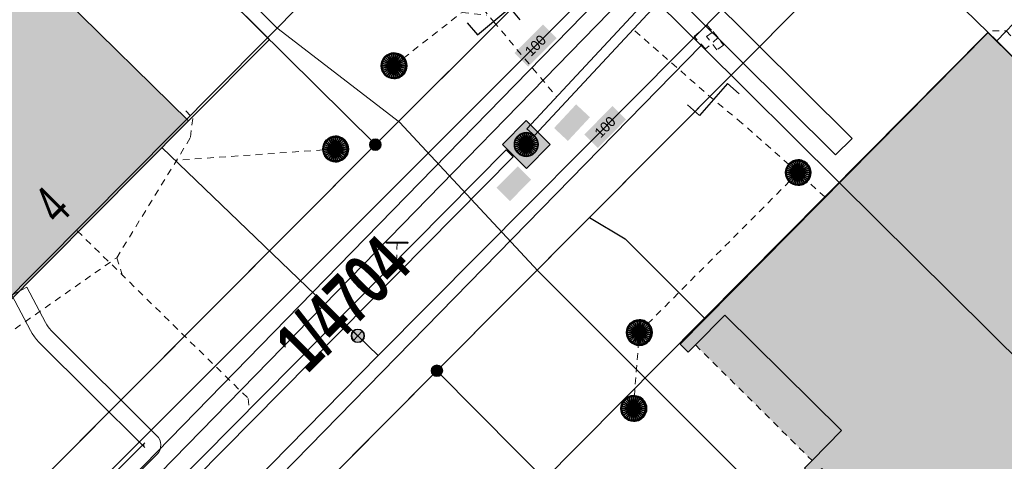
# Model space of a CAD drawing. Header units: metres. Extents: x 2695560 to 2696939, y 1260491 to 1262050.
# Tile 298 of 656: x 2695860 to 2695889, y 1260976 to 1260989. Entities that reach past the tile are written whole.
import ezdxf

# ---------------------------------------------------------------- set-up
doc = ezdxf.new("R2010")
doc.units = ezdxf.units.M
doc.linetypes.add('AUSGEZOGEN', pattern=[0])
doc.linetypes.add('VERDECKT2_S2', pattern=[0.36, 0.2, -0.16])
for name, color, linetype in [('XR$1$AV_Flächen (EO)', 7, 'AUSGEZOGEN'), ('XR$1$AV_Gebäudeflächen (BB)', 7, 'AUSGEZOGEN'), ('XR$1$AV_Gebäudeflächen (EO)', 7, 'AUSGEZOGEN'), ('XR$1$AV_Grenzpunkte', 7, 'AUSGEZOGEN'), ('XR$1$AV_Grundstück-Nr.', 7, 'AUSGEZOGEN'), ('XR$1$AV_Haus-Nr.', 7, 'AUSGEZOGEN'), ('XR$1$AV_Linien (BB)', 7, 'AUSGEZOGEN'), ('XR$1$AW_LK_Schachtdeckel', 24, 'AUSGEZOGEN'), ('XR$1$AW_LK_Zwischenpunkt', 24, 'AUSGEZOGEN'), ('XR$1$Liegenschaftsgrenzen', 7, 'AUSGEZOGEN'), ('XR$1$PFAV', 255, 'AUSGEZOGEN'), ('XR$1$PFAW', 255, 'AUSGEZOGEN'), ('XR$1$PFWA', 255, 'AUSGEZOGEN'), ('XR$1$RP_Abstandslinie', 7, 'AUSGEZOGEN'), ('XR$1$WA_LK_Absperrarmatur', 171, 'AUSGEZOGEN')]:
    doc.layers.add(name, color=color, linetype=linetype)
for name, color, linetype, lineweight in [('XR$2$ABW-Linie-R-ungenau', 4, 'VERDECKT2_S2', 18), ('XR$2$ABW-LinieFlaeche-R-genau', 4, 'AUSGEZOGEN', 18), ('XR$2$ABW-Punkt', 6, 'AUSGEZOGEN', 18), ('XR$2$ELE-Flaeche-oberirdisch', 1, 'AUSGEZOGEN', 18), ('XR$2$ELE-LinieFlaeche-genau', 1, 'AUSGEZOGEN', 18), ('XR$2$ELE-LinieFlaeche-ungenau', 1, 'VERDECKT2_S2', 18), ('XR$2$GAS-Linie-genau', 12, 'AUSGEZOGEN', 18), ('XR$2$KOM-Linie-U-genau', 91, 'AUSGEZOGEN', 18), ('XR$2$WAS-Linie-genau', 5, 'AUSGEZOGEN', 18), ('XR$2$WAS-Punkt', 5, 'AUSGEZOGEN', 18), ('XR$2$WEI-Text', 59, 'AUSGEZOGEN', 18)]:
    doc.layers.add(name, color=color, linetype=linetype, lineweight=lineweight)
doc.styles.add('ARIAL', font='arial.ttf')
doc.styles.add('TXT', font='txt')

# ---------------------------------------------------------------- blocks, each defined once
blk = doc.blocks.new('COMPLEXOBJECT_1259')
at = {"layer": 'XR$1$Liegenschaftsgrenzen', "color": 7, "linetype": 'AUSGEZOGEN', "transparency": 33554687}
blk.add_line((5884.83, 10991.93), (5871.75, 10978.8), dxfattribs=at)
blk.add_arc((5888.045, 10988.709), 4.551, 45.5894, 134.9477, dxfattribs=at)
blk = doc.blocks.new('COMPLEXOBJECT_1340')
at = {"layer": 'XR$1$Liegenschaftsgrenzen', "color": 7, "linetype": 'AUSGEZOGEN', "transparency": 33554687}
blk.add_line((5869.93, 10985.48), (5880.56, 10996.08), dxfattribs=at)
blk.add_arc((5877.304, 10999.26), 4.551, 315.6789, 45.0372, dxfattribs=at)
blk = doc.blocks.new('BAV15')
at = {"layer": 'XR$1$PFAV', "transparency": 33554687}
blk.add_hatch(color=7, dxfattribs=at).paths.add_polyline_path([(0.5, 0), (0.49, 0.101), (0.459, 0.197), (0.41, 0.286), (0.344, 0.362), (0.264, 0.424), (0.174, 0.469), (0.076, 0.494), (-0.025, 0.499), (-0.125, 0.484), (-0.22, 0.449), (-0.306, 0.395), (-0.379, 0.326), (-0.437, 0.243), (-0.477, 0.15), (-0.497, 0.051), (-0.497, -0.051), (-0.477, -0.15), (-0.437, -0.243), (-0.379, -0.326), (-0.306, -0.395), (-0.22, -0.449), (-0.125, -0.484), (-0.025, -0.499), (0.076, -0.494), (0.174, -0.469), (0.264, -0.424), (0.344, -0.362), (0.41, -0.286), (0.459, -0.197), (0.49, -0.101)])
at = {"color": 7, "transparency": 33554687}
for start, end in [(90, 270), (270, 90)]:
    blk.add_arc((0, 0), 0.5, start, end, dxfattribs=at)
at = {"layer": 'XR$1$PFAV', "transparency": 33554687}
blk.add_circle((0, 0), 0.5, dxfattribs=at)
blk = doc.blocks.new('BAW2093')
at = {"transparency": 33554687}
blk.add_lwpolyline([(-0.375, -0.5), (0, -0.5), (0, 0.5), (0.375, 0.5)], dxfattribs=at)
blk = doc.blocks.new('BAW2092')
at = {"true_color": 0x000000, "transparency": 33554687}
blk.add_hatch(color=18, dxfattribs=at).paths.add_polyline_path([(-0.03, 0.5), (-0.03, -0.5), (0.03, -0.5), (0.03, 0.5)])
at = {"transparency": 33554687}
blk.add_lwpolyline([(-0.03, 0.5), (0.03, 0.5), (0.03, -0.5), (-0.03, -0.5), (-0.03, 0.5)], close=True, dxfattribs=at)
blk = doc.blocks.new('BAW2088')
at = {"layer": 'XR$1$PFAW', "transparency": 33554687}
blk.add_hatch(color=253, dxfattribs=at).paths.add_polyline_path([(0.51, 0), (0.5, 0.101), (0.47, 0.197), (0.421, 0.286), (0.355, 0.362), (0.275, 0.424), (0.184, 0.469), (0.086, 0.494), (-0.015, 0.499), (-0.115, 0.484), (-0.21, 0.449), (-0.296, 0.395), (-0.369, 0.326), (-0.427, 0.243), (-0.467, 0.15), (-0.487, 0.051), (-0.487, -0.051), (-0.467, -0.15), (-0.427, -0.243), (-0.369, -0.326), (-0.296, -0.395), (-0.21, -0.449), (-0.115, -0.484), (-0.015, -0.499), (0.086, -0.494), (0.184, -0.469), (0.275, -0.424), (0.355, -0.362), (0.421, -0.286), (0.47, -0.197), (0.5, -0.101)])
at = {"transparency": 33554687}
for start, end in [(91.1948, 268.8052), (268.8052, 91.1948)]:
    blk.add_arc((0.01, 0), 0.5, start, end, dxfattribs=at)
at = {"layer": 'XR$1$PFAW', "transparency": 33554687}
blk.add_circle((0.01, 0), 0.5, dxfattribs=at)
blk = doc.blocks.new('BAW2082')
at = {"layer": 'XR$1$PFAW', "transparency": 33554687}
blk.add_hatch(color=7, dxfattribs=at).paths.add_polyline_path([(0.509, -0.003), (0.499, 0.098), (0.469, 0.194), (0.42, 0.283), (0.354, 0.359), (0.274, 0.421), (0.183, 0.466), (0.085, 0.491), (-0.016, 0.496), (-0.116, 0.481), (-0.211, 0.446), (-0.297, 0.392), (-0.37, 0.323), (-0.428, 0.24), (-0.468, 0.147), (-0.488, 0.047), (-0.488, -0.054), (-0.468, -0.153), (-0.428, -0.246), (-0.37, -0.329), (-0.297, -0.398), (-0.211, -0.452), (-0.116, -0.487), (-0.016, -0.502), (0.085, -0.497), (0.183, -0.472), (0.274, -0.427), (0.354, -0.366), (0.42, -0.289), (0.469, -0.2), (0.499, -0.104)])
at = {"transparency": 33554687}
for start, end in [(91.1948, 268.8052), (268.8052, 91.1948)]:
    blk.add_arc((0.01, 0), 0.5, start, end, dxfattribs=at)
at = {"layer": 'XR$1$PFAW', "transparency": 33554687}
blk.add_circle((0.009, -0.003), 0.5, dxfattribs=at)
blk = doc.blocks.new('BAW2087')
at = {"lineweight": 25, "true_color": 0x000000, "transparency": 33554687}
h = blk.add_hatch(color=18, dxfattribs=at)
h.paths.add_polyline_path([(-0.5, 0.5), (-0.5, -0.5), (0.5, -0.5), (0.5, 0.5)])
h.paths.add_polyline_path([(0.337, -0.069), (0.316, -0.136), (0.282, -0.196), (0.237, -0.249), (0.182, -0.292), (0.119, -0.322), (0.052, -0.34), (-0.017, -0.343), (-0.086, -0.333), (-0.151, -0.309), (-0.21, -0.272), (-0.261, -0.224), (-0.301, -0.167), (-0.328, -0.103), (-0.342, -0.035), (-0.342, 0.035), (-0.328, 0.103), (-0.301, 0.167), (-0.261, 0.224), (-0.21, 0.272), (-0.151, 0.309), (-0.086, 0.333), (-0.017, 0.343), (0.052, 0.34), (0.119, 0.322), (0.182, 0.292), (0.237, 0.249), (0.282, 0.196), (0.316, 0.136), (0.337, 0.069), (0.344, 0)], flags=16)
at = {"layer": 'XR$1$PFAW', "lineweight": 25, "transparency": 33554687}
blk.add_hatch(color=7, dxfattribs=at).paths.add_polyline_path([(0.344, 0), (0.337, 0.069), (0.316, 0.136), (0.282, 0.196), (0.237, 0.249), (0.182, 0.292), (0.119, 0.322), (0.052, 0.34), (-0.017, 0.343), (-0.086, 0.333), (-0.151, 0.309), (-0.21, 0.272), (-0.261, 0.224), (-0.301, 0.167), (-0.328, 0.103), (-0.342, 0.035), (-0.342, -0.035), (-0.328, -0.103), (-0.301, -0.167), (-0.261, -0.224), (-0.21, -0.272), (-0.151, -0.309), (-0.086, -0.333), (-0.017, -0.343), (0.052, -0.34), (0.119, -0.322), (0.182, -0.292), (0.237, -0.249), (0.282, -0.196), (0.316, -0.136), (0.337, -0.069)])
at = {"lineweight": 25, "transparency": 33554687}
for p, q in [((-0.5, 0.5, 0.993), (0.5, 0.5, 0.993)), ((-0.5, -0.5, 0.993), (-0.5, 0.5, 0.993)), ((0.5, 0.5, 0.993), (0.5, -0.5, 0.993)), ((0.5, -0.5, 0.993), (-0.5, -0.5, 0.993))]:
    blk.add_line(p, q, dxfattribs=at)
blk.add_circle((0, 0), 0.344, dxfattribs=at)
at = {"layer": 'XR$1$PFAW', "lineweight": 25, "transparency": 33554687}
blk.add_line((-0.5, 0.5), (0.5, 0.5), dxfattribs=at)
at = {"layer": 'XR$1$PFAW', "color": 31, "lineweight": 25, "transparency": 33554687}
for p, q in [((-0.5, -0.5), (-0.5, 0.5)), ((0.5, 0.5), (0.5, -0.5)), ((0.5, -0.5), (-0.5, -0.5))]:
    blk.add_line(p, q, dxfattribs=at)
at = {"layer": 'XR$1$PFAW', "lineweight": 25, "transparency": 33554687}
blk.add_circle((0, 0), 0.344, dxfattribs=at)
blk = doc.blocks.new('BWA965')
at = {"layer": 'XR$1$PFWA', "transparency": 33554687}
blk.add_hatch(color=7, dxfattribs=at).paths.add_polyline_path([(0, 0.5), (-0.051, 0.497), (-0.101, 0.49), (-0.15, 0.477), (-0.197, 0.459), (-0.243, 0.437), (-0.286, 0.41), (-0.326, 0.379), (-0.362, 0.344), (-0.395, 0.306), (-0.424, 0.264), (-0.449, 0.22), (-0.469, 0.174), (-0.484, 0.125), (-0.494, 0.076), (-0.499, 0.025), (-0.499, -0.025), (-0.494, -0.076), (-0.484, -0.125), (-0.469, -0.174), (-0.449, -0.22), (-0.424, -0.264), (-0.395, -0.306), (-0.362, -0.344), (-0.326, -0.379), (-0.286, -0.41), (-0.243, -0.437), (-0.197, -0.459), (-0.15, -0.477), (-0.101, -0.49), (-0.051, -0.497), (0, -0.5), (0.051, -0.497), (0.101, -0.49), (0.15, -0.477), (0.197, -0.459), (0.243, -0.437), (0.286, -0.41), (0.326, -0.379), (0.362, -0.344), (0.395, -0.306), (0.424, -0.264), (0.449, -0.22), (0.469, -0.174), (0.484, -0.125), (0.494, -0.076), (0.499, -0.025), (0.499, 0.025), (0.494, 0.076), (0.484, 0.125), (0.469, 0.174), (0.449, 0.22), (0.424, 0.264), (0.395, 0.306), (0.362, 0.344), (0.326, 0.379), (0.286, 0.41), (0.243, 0.437), (0.197, 0.459), (0.15, 0.477), (0.101, 0.49), (0.051, 0.497)])
at = {"transparency": 33554687}
blk.add_line((0, 0.5), (0, -0.5), dxfattribs=at)
for start, end in [(90, 270), (270, 90)]:
    blk.add_arc((0, 0), 0.5, start, end, dxfattribs=at)
blk = doc.blocks.new('WAS-ABSPERRORGAN')
at = {"layer": 'XR$2$WAS-Punkt', "linetype": 'AUSGEZOGEN', "transparency": 33554687}
for p, q in [((0, 200, 2500), (0, -200, 2500)), ((0, 0), (0, 0))]:
    blk.add_line(p, q, dxfattribs=at)
blk.add_circle((0, 0, 502500), 200, dxfattribs=at)
blk = doc.blocks.new('ABW-NORMSCHACHT_WEITERE')
at = {"layer": 'XR$2$ABW-Punkt', "linetype": 'AUSGEZOGEN', "lineweight": 25, "transparency": 33554687}
for points in [[(-196, 39, 2500), (0, 0, 2500), (-200, 0, 2500)], [(-196, 39), (0, 0), (-200, 0)], [(-196, 39, 2500), (-196, 39), (-200, 0), (-200, 0, 2500)], [(-200, 0, 2500), (0, 0, 2500), (-196, -39, 2500)], [(-200, 0), (0, 0), (-196, -39)], [(-185, 77, 2500), (0, 0, 2500), (-196, 39, 2500)], [(-185, 77), (0, 0), (-196, 39)], [(-185, 77, 2500), (-185, 77), (-196, 39), (-196, 39, 2500)], [(-196, -39, 2500), (0, 0, 2500), (-185, -77, 2500)], [(-196, -39), (0, 0), (-185, -77)], [(-166, 111, 2500), (0, 0, 2500), (-185, 77, 2500)], [(-166, 111), (0, 0), (-185, 77)], [(-166, 111, 2500), (-166, 111), (-185, 77), (-185, 77, 2500)], [(-185, -77, 2500), (0, 0, 2500), (-166, -111, 2500)], [(-185, -77), (0, 0), (-166, -111)], [(-141, 141, 2500), (0, 0, 2500), (-166, 111, 2500)], [(-141, 141), (0, 0), (-166, 111)], [(-141, 141, 2500), (-141, 141), (-166, 111), (-166, 111, 2500)], [(-166, -111, 2500), (0, 0, 2500), (-141, -141, 2500)], [(-166, -111), (0, 0), (-141, -141)], [(-111, 166, 2500), (0, 0, 2500), (-141, 141, 2500)], [(-111, 166), (0, 0), (-141, 141)], [(-111, 166, 2500), (-111, 166), (-141, 141), (-141, 141, 2500)], [(-141, -141, 2500), (0, 0, 2500), (-111, -166, 2500)], [(-141, -141), (0, 0), (-111, -166)], [(-77, 185, 2500), (0, 0, 2500), (-111, 166, 2500)], [(-77, 185), (0, 0), (-111, 166)], [(-77, 185, 2500), (-77, 185), (-111, 166), (-111, 166, 2500)], [(-111, -166, 2500), (0, 0, 2500), (-77, -185, 2500)], [(-111, -166), (0, 0), (-77, -185)], [(-39, 196, 2500), (0, 0, 2500), (-77, 185, 2500)], [(-39, 196), (0, 0), (-77, 185)], [(-39, 196, 2500), (-39, 196), (-77, 185), (-77, 185, 2500)], [(-77, -185, 2500), (0, 0, 2500), (-39, -196, 2500)], [(-77, -185), (0, 0), (-39, -196)], [(0, 200, 2500), (0, 0, 2500), (-39, 196, 2500)], [(0, 200), (0, 0), (-39, 196)], [(0, 200, 2500), (0, 200), (-39, 196), (-39, 196, 2500)], [(-39, -196, 2500), (0, 0, 2500), (0, -200, 2500)], [(-39, -196), (0, 0), (0, -200)], [(39, 196, 2500), (0, 0, 2500), (0, 200, 2500)], [(39, 196), (0, 0), (0, 200)], [(39, 196, 2500), (39, 196), (0, 200), (0, 200, 2500)], [(77, 185, 2500), (0, 0, 2500), (39, 196, 2500)], [(77, 185), (0, 0), (39, 196)], [(111, 166, 2500), (0, 0, 2500), (77, 185, 2500)], [(111, 166), (0, 0), (77, 185)], [(141, 141, 2500), (0, 0, 2500), (111, 166, 2500)], [(141, 141), (0, 0), (111, 166)], [(166, 111, 2500), (0, 0, 2500), (141, 141, 2500)], [(166, 111), (0, 0), (141, 141)], [(185, 77, 2500), (0, 0, 2500), (166, 111, 2500)], [(185, 77), (0, 0), (166, 111)], [(196, 39, 2500), (0, 0, 2500), (185, 77, 2500)], [(196, 39), (0, 0), (185, 77)], [(200, 0, 2500), (0, 0, 2500), (196, 39, 2500)], [(200, 0), (0, 0), (196, 39)], [(0, -200, 2500), (0, 0, 2500), (39, -196, 2500)], [(39, -196, 2500), (0, 0, 2500), (77, -185, 2500)], [(77, -185, 2500), (0, 0, 2500), (111, -166, 2500)], [(111, -166, 2500), (0, 0, 2500), (141, -141, 2500)], [(141, -141, 2500), (0, 0, 2500), (166, -111, 2500)], [(166, -111, 2500), (0, 0, 2500), (185, -77, 2500)], [(185, -77, 2500), (0, 0, 2500), (196, -39, 2500)], [(196, -39, 2500), (0, 0, 2500), (200, 0, 2500)], [(0, -200), (0, 0), (39, -196)], [(39, -196), (0, 0), (77, -185)], [(77, -185), (0, 0), (111, -166)], [(111, -166), (0, 0), (141, -141)], [(141, -141), (0, 0), (166, -111)], [(166, -111), (0, 0), (185, -77)], [(185, -77), (0, 0), (196, -39)], [(196, -39), (0, 0), (200, 0)], [(77, 185, 2500), (77, 185), (39, 196), (39, 196, 2500)], [(111, 166, 2500), (111, 166), (77, 185), (77, 185, 2500)], [(141, 141, 2500), (141, 141), (111, 166), (111, 166, 2500)], [(166, 111, 2500), (166, 111), (141, 141), (141, 141, 2500)], [(185, 77, 2500), (185, 77), (166, 111), (166, 111, 2500)], [(196, 39, 2500), (196, 39), (185, 77), (185, 77, 2500)], [(200, 0, 2500), (200, 0), (196, 39), (196, 39, 2500)], [(-200, 0, 2500), (-200, 0), (-196, -39), (-196, -39, 2500)], [(-196, -39, 2500), (-196, -39), (-185, -77), (-185, -77, 2500)], [(-185, -77, 2500), (-185, -77), (-166, -111), (-166, -111, 2500)], [(-166, -111, 2500), (-166, -111), (-141, -141), (-141, -141, 2500)], [(-141, -141, 2500), (-141, -141), (-111, -166), (-111, -166, 2500)], [(-111, -166, 2500), (-111, -166), (-77, -185), (-77, -185, 2500)], [(-77, -185, 2500), (-77, -185), (-39, -196), (-39, -196, 2500)], [(-39, -196, 2500), (-39, -196), (0, -200), (0, -200, 2500)], [(0, -200, 2500), (0, -200), (39, -196), (39, -196, 2500)], [(39, -196, 2500), (39, -196), (77, -185), (77, -185, 2500)], [(77, -185, 2500), (77, -185), (111, -166), (111, -166, 2500)], [(111, -166, 2500), (111, -166), (141, -141), (141, -141, 2500)], [(141, -141, 2500), (141, -141), (166, -111), (166, -111, 2500)], [(166, -111, 2500), (166, -111), (185, -77), (185, -77, 2500)], [(185, -77, 2500), (185, -77), (196, -39), (196, -39, 2500)], [(196, -39, 2500), (196, -39), (200, 0), (200, 0, 2500)]]:
    blk.add_3dface(points, dxfattribs=at)
blk = doc.blocks.new('ABW-SCHLAMMSAMMLER_RUND')
at = {"layer": 'XR$2$ABW-Punkt', "linetype": 'AUSGEZOGEN', "lineweight": 13, "transparency": 33554687}
for p, q in [((-70, 75, 2500), (70, 75, 2500)), ((-70, -75, 2500), (70, -75, 2500))]:
    blk.add_line(p, q, dxfattribs=at)
blk.add_polyline3d([(90, 0, 2500), (0, 0, 2500), (-90, 0, 2500)], dxfattribs=at)
at = {"layer": 'XR$2$ABW-Punkt', "linetype": 'AUSGEZOGEN', "lineweight": 25, "transparency": 33554687}
for points in [[(-147, 29, 2500), (0, 0, 2500), (-150, 0, 2500)], [(-147, 29), (0, 0), (-150, 0)], [(-147, 29, 2500), (-147, 29), (-150, 0), (-150, 0, 2500)], [(-150, 0, 2500), (0, 0, 2500), (-147, -29, 2500)], [(-150, 0), (0, 0), (-147, -29)], [(-139, 57, 2500), (0, 0, 2500), (-147, 29, 2500)], [(-139, 57), (0, 0), (-147, 29)], [(-139, 57, 2500), (-139, 57), (-147, 29), (-147, 29, 2500)], [(-147, -29, 2500), (0, 0, 2500), (-139, -57, 2500)], [(-147, -29), (0, 0), (-139, -57)], [(-125, 83, 2500), (0, 0, 2500), (-139, 57, 2500)], [(-125, 83), (0, 0), (-139, 57)], [(-125, 83, 2500), (-125, 83), (-139, 57), (-139, 57, 2500)], [(-139, -57, 2500), (0, 0, 2500), (-125, -83, 2500)], [(-139, -57), (0, 0), (-125, -83)], [(-106, 106, 2500), (0, 0, 2500), (-125, 83, 2500)], [(-106, 106), (0, 0), (-125, 83)], [(-106, 106, 2500), (-106, 106), (-125, 83), (-125, 83, 2500)], [(-125, -83, 2500), (0, 0, 2500), (-106, -106, 2500)], [(-125, -83), (0, 0), (-106, -106)], [(-83, 125, 2500), (0, 0, 2500), (-106, 106, 2500)], [(-83, 125), (0, 0), (-106, 106)], [(-83, 125, 2500), (-83, 125), (-106, 106), (-106, 106, 2500)], [(-106, -106, 2500), (0, 0, 2500), (-83, -125, 2500)], [(-106, -106), (0, 0), (-83, -125)], [(-57, 139, 2500), (0, 0, 2500), (-83, 125, 2500)], [(-57, 139), (0, 0), (-83, 125)], [(-57, 139, 2500), (-57, 139), (-83, 125), (-83, 125, 2500)], [(-83, -125, 2500), (0, 0, 2500), (-57, -139, 2500)], [(-83, -125), (0, 0), (-57, -139)], [(-29, 147, 2500), (0, 0, 2500), (-57, 139, 2500)], [(-29, 147), (0, 0), (-57, 139)], [(-29, 147, 2500), (-29, 147), (-57, 139), (-57, 139, 2500)], [(-57, -139, 2500), (0, 0, 2500), (-29, -147, 2500)], [(-57, -139), (0, 0), (-29, -147)], [(0, 150, 2500), (0, 0, 2500), (-29, 147, 2500)], [(0, 150), (0, 0), (-29, 147)], [(0, 150, 2500), (0, 150), (-29, 147), (-29, 147, 2500)], [(-29, -147, 2500), (0, 0, 2500), (0, -150, 2500)], [(-29, -147), (0, 0), (0, -150)], [(29, 147, 2500), (0, 0, 2500), (0, 150, 2500)], [(29, 147), (0, 0), (0, 150)], [(29, 147, 2500), (29, 147), (0, 150), (0, 150, 2500)], [(57, 139, 2500), (0, 0, 2500), (29, 147, 2500)], [(57, 139), (0, 0), (29, 147)], [(83, 125, 2500), (0, 0, 2500), (57, 139, 2500)], [(83, 125), (0, 0), (57, 139)], [(106, 106, 2500), (0, 0, 2500), (83, 125, 2500)], [(106, 106), (0, 0), (83, 125)], [(125, 83, 2500), (0, 0, 2500), (106, 106, 2500)], [(125, 83), (0, 0), (106, 106)], [(139, 57, 2500), (0, 0, 2500), (125, 83, 2500)], [(139, 57), (0, 0), (125, 83)], [(147, 29, 2500), (0, 0, 2500), (139, 57, 2500)], [(147, 29), (0, 0), (139, 57)], [(150, 0, 2500), (0, 0, 2500), (147, 29, 2500)], [(150, 0), (0, 0), (147, 29)], [(0, -150, 2500), (0, 0, 2500), (29, -147, 2500)], [(29, -147, 2500), (0, 0, 2500), (57, -139, 2500)], [(57, -139, 2500), (0, 0, 2500), (83, -125, 2500)], [(83, -125, 2500), (0, 0, 2500), (106, -106, 2500)], [(106, -106, 2500), (0, 0, 2500), (125, -83, 2500)], [(125, -83, 2500), (0, 0, 2500), (139, -57, 2500)], [(139, -57, 2500), (0, 0, 2500), (147, -29, 2500)], [(147, -29, 2500), (0, 0, 2500), (150, 0, 2500)], [(0, -150), (0, 0), (29, -147)], [(29, -147), (0, 0), (57, -139)], [(57, -139), (0, 0), (83, -125)], [(83, -125), (0, 0), (106, -106)], [(106, -106), (0, 0), (125, -83)], [(125, -83), (0, 0), (139, -57)], [(139, -57), (0, 0), (147, -29)], [(147, -29), (0, 0), (150, 0)], [(57, 139, 2500), (57, 139), (29, 147), (29, 147, 2500)], [(83, 125, 2500), (83, 125), (57, 139), (57, 139, 2500)], [(106, 106, 2500), (106, 106), (83, 125), (83, 125, 2500)], [(125, 83, 2500), (125, 83), (106, 106), (106, 106, 2500)], [(139, 57, 2500), (139, 57), (125, 83), (125, 83, 2500)], [(147, 29, 2500), (147, 29), (139, 57), (139, 57, 2500)], [(150, 0, 2500), (150, 0), (147, 29), (147, 29, 2500)], [(-150, 0, 2500), (-150, 0), (-147, -29), (-147, -29, 2500)], [(-147, -29, 2500), (-147, -29), (-139, -57), (-139, -57, 2500)], [(-139, -57, 2500), (-139, -57), (-125, -83), (-125, -83, 2500)], [(-125, -83, 2500), (-125, -83), (-106, -106), (-106, -106, 2500)], [(-106, -106, 2500), (-106, -106), (-83, -125), (-83, -125, 2500)], [(-83, -125, 2500), (-83, -125), (-57, -139), (-57, -139, 2500)], [(-57, -139, 2500), (-57, -139), (-29, -147), (-29, -147, 2500)], [(-29, -147, 2500), (-29, -147), (0, -150), (0, -150, 2500)], [(0, -150, 2500), (0, -150), (29, -147), (29, -147, 2500)], [(29, -147, 2500), (29, -147), (57, -139), (57, -139, 2500)], [(57, -139, 2500), (57, -139), (83, -125), (83, -125, 2500)], [(83, -125, 2500), (83, -125), (106, -106), (106, -106, 2500)], [(106, -106, 2500), (106, -106), (125, -83), (125, -83, 2500)], [(125, -83, 2500), (125, -83), (139, -57), (139, -57, 2500)], [(139, -57, 2500), (139, -57), (147, -29), (147, -29, 2500)], [(147, -29, 2500), (147, -29), (150, 0), (150, 0, 2500)]]:
    blk.add_3dface(points, dxfattribs=at)
blk = doc.blocks.new('ABW-KONTROLLSCHACHT')
at = {"layer": 'XR$2$ABW-Punkt', "linetype": 'AUSGEZOGEN', "lineweight": 25, "transparency": 33554687}
for points in [[(-134, 323, 2500), (0, 0, 2500), (-194, 291, 2500)], [(-134, 323), (0, 0), (-194, 291)], [(-134, 323, 2500), (-134, 323), (-194, 291), (-194, 291, 2500)], [(-68, 343, 2500), (0, 0, 2500), (-134, 323, 2500)], [(-68, 343), (0, 0), (-134, 323)], [(-68, 343, 2500), (-68, 343), (-134, 323), (-134, 323, 2500)], [(0, 350, 2500), (0, 0, 2500), (-68, 343, 2500)], [(0, 350), (0, 0), (-68, 343)], [(0, 350, 2500), (0, 350), (-68, 343), (-68, 343, 2500)], [(68, 343, 2500), (0, 0, 2500), (0, 350, 2500)], [(68, 343), (0, 0), (0, 350)], [(68, 343, 2500), (68, 343), (0, 350), (0, 350, 2500)], [(134, 323, 2500), (0, 0, 2500), (68, 343, 2500)], [(134, 323), (0, 0), (68, 343)], [(194, 291, 2500), (0, 0, 2500), (134, 323, 2500)], [(194, 291), (0, 0), (134, 323)], [(134, 323, 2500), (134, 323), (68, 343), (68, 343, 2500)], [(194, 291, 2500), (194, 291), (134, 323), (134, 323, 2500)], [(-343, 68, 2500), (0, 0, 2500), (-350, 0, 2500)], [(-343, 68), (0, 0), (-350, 0)], [(-343, 68, 2500), (-343, 68), (-350, 0), (-350, 0, 2500)], [(-350, 0, 2500), (0, 0, 2500), (-343, -68, 2500)], [(-350, 0), (0, 0), (-343, -68)], [(-323, 134, 2500), (0, 0, 2500), (-343, 68, 2500)], [(-323, 134), (0, 0), (-343, 68)], [(-323, 134, 2500), (-323, 134), (-343, 68), (-343, 68, 2500)], [(-343, -68, 2500), (0, 0, 2500), (-323, -134, 2500)], [(-343, -68), (0, 0), (-323, -134)], [(-291, 194, 2500), (0, 0, 2500), (-323, 134, 2500)], [(-291, 194), (0, 0), (-323, 134)], [(-291, 194, 2500), (-291, 194), (-323, 134), (-323, 134, 2500)], [(-323, -134, 2500), (0, 0, 2500), (-291, -194, 2500)], [(-323, -134), (0, 0), (-291, -194)], [(-247, 247, 2500), (0, 0, 2500), (-291, 194, 2500)], [(-247, 247), (0, 0), (-291, 194)], [(-247, 247, 2500), (-247, 247), (-291, 194), (-291, 194, 2500)], [(-291, -194, 2500), (0, 0, 2500), (-247, -247, 2500)], [(-291, -194), (0, 0), (-247, -247)], [(-194, 291, 2500), (0, 0, 2500), (-247, 247, 2500)], [(-194, 291), (0, 0), (-247, 247)], [(-194, 291, 2500), (-194, 291), (-247, 247), (-247, 247, 2500)], [(-247, -247, 2500), (0, 0, 2500), (-194, -291, 2500)], [(-247, -247), (0, 0), (-194, -291)], [(-194, -291, 2500), (0, 0, 2500), (-134, -323, 2500)], [(-194, -291), (0, 0), (-134, -323)], [(-134, -323, 2500), (0, 0, 2500), (-68, -343, 2500)], [(-134, -323), (0, 0), (-68, -343)], [(-68, -343, 2500), (0, 0, 2500), (0, -350, 2500)], [(-68, -343), (0, 0), (0, -350)], [(247, 247, 2500), (0, 0, 2500), (194, 291, 2500)], [(247, 247), (0, 0), (194, 291)], [(291, 194, 2500), (0, 0, 2500), (247, 247, 2500)], [(291, 194), (0, 0), (247, 247)], [(323, 134, 2500), (0, 0, 2500), (291, 194, 2500)], [(323, 134), (0, 0), (291, 194)], [(343, 68, 2500), (0, 0, 2500), (323, 134, 2500)], [(343, 68), (0, 0), (323, 134)], [(350, 0, 2500), (0, 0, 2500), (343, 68, 2500)], [(350, 0), (0, 0), (343, 68)], [(0, -350, 2500), (0, 0, 2500), (68, -343, 2500)], [(68, -343, 2500), (0, 0, 2500), (134, -323, 2500)], [(134, -323, 2500), (0, 0, 2500), (194, -291, 2500)], [(194, -291, 2500), (0, 0, 2500), (247, -247, 2500)], [(247, -247, 2500), (0, 0, 2500), (291, -194, 2500)], [(291, -194, 2500), (0, 0, 2500), (323, -134, 2500)], [(323, -134, 2500), (0, 0, 2500), (343, -68, 2500)], [(343, -68, 2500), (0, 0, 2500), (350, 0, 2500)], [(0, -350), (0, 0), (68, -343)], [(68, -343), (0, 0), (134, -323)], [(134, -323), (0, 0), (194, -291)], [(194, -291), (0, 0), (247, -247)], [(247, -247), (0, 0), (291, -194)], [(291, -194), (0, 0), (323, -134)], [(323, -134), (0, 0), (343, -68)], [(343, -68), (0, 0), (350, 0)], [(247, 247, 2500), (247, 247), (194, 291), (194, 291, 2500)], [(291, 194, 2500), (291, 194), (247, 247), (247, 247, 2500)], [(323, 134, 2500), (323, 134), (291, 194), (291, 194, 2500)], [(343, 68, 2500), (343, 68), (323, 134), (323, 134, 2500)], [(350, 0, 2500), (350, 0), (343, 68), (343, 68, 2500)], [(-350, 0, 2500), (-350, 0), (-343, -68), (-343, -68, 2500)], [(-343, -68, 2500), (-343, -68), (-323, -134), (-323, -134, 2500)], [(-323, -134, 2500), (-323, -134), (-291, -194), (-291, -194, 2500)], [(-291, -194, 2500), (-291, -194), (-247, -247), (-247, -247, 2500)], [(-247, -247, 2500), (-247, -247), (-194, -291), (-194, -291, 2500)], [(-194, -291, 2500), (-194, -291), (-134, -323), (-134, -323, 2500)], [(134, -323, 2500), (134, -323), (194, -291), (194, -291, 2500)], [(194, -291, 2500), (194, -291), (247, -247), (247, -247, 2500)], [(247, -247, 2500), (247, -247), (291, -194), (291, -194, 2500)], [(291, -194, 2500), (291, -194), (323, -134), (323, -134, 2500)], [(323, -134, 2500), (323, -134), (343, -68), (343, -68, 2500)], [(343, -68, 2500), (343, -68), (350, 0), (350, 0, 2500)], [(-134, -323, 2500), (-134, -323), (-68, -343), (-68, -343, 2500)], [(-68, -343, 2500), (-68, -343), (0, -350), (0, -350, 2500)], [(0, -350, 2500), (0, -350), (68, -343), (68, -343, 2500)], [(68, -343, 2500), (68, -343), (134, -323), (134, -323, 2500)]]:
    blk.add_3dface(points, dxfattribs=at)
blk = doc.blocks.new('ABW-DECKEL')
at = {"layer": 'XR$2$ABW-Punkt', "linetype": 'AUSGEZOGEN', "lineweight": 25, "transparency": 33554687}
for points in [[(-134, 323, 2500), (0, 0, 2500), (-194, 291, 2500)], [(-134, 323), (0, 0), (-194, 291)], [(-134, 323, 2500), (-134, 323), (-194, 291), (-194, 291, 2500)], [(-68, 343, 2500), (0, 0, 2500), (-134, 323, 2500)], [(-68, 343), (0, 0), (-134, 323)], [(-68, 343, 2500), (-68, 343), (-134, 323), (-134, 323, 2500)], [(0, 350, 2500), (0, 0, 2500), (-68, 343, 2500)], [(0, 350), (0, 0), (-68, 343)], [(0, 350, 2500), (0, 350), (-68, 343), (-68, 343, 2500)], [(68, 343, 2500), (0, 0, 2500), (0, 350, 2500)], [(68, 343), (0, 0), (0, 350)], [(68, 343, 2500), (68, 343), (0, 350), (0, 350, 2500)], [(134, 323, 2500), (0, 0, 2500), (68, 343, 2500)], [(134, 323), (0, 0), (68, 343)], [(194, 291, 2500), (0, 0, 2500), (134, 323, 2500)], [(194, 291), (0, 0), (134, 323)], [(134, 323, 2500), (134, 323), (68, 343), (68, 343, 2500)], [(194, 291, 2500), (194, 291), (134, 323), (134, 323, 2500)], [(-343, 68, 2500), (0, 0, 2500), (-350, 0, 2500)], [(-343, 68), (0, 0), (-350, 0)], [(-343, 68, 2500), (-343, 68), (-350, 0), (-350, 0, 2500)], [(-350, 0, 2500), (0, 0, 2500), (-343, -68, 2500)], [(-350, 0), (0, 0), (-343, -68)], [(-323, 134, 2500), (0, 0, 2500), (-343, 68, 2500)], [(-323, 134), (0, 0), (-343, 68)], [(-323, 134, 2500), (-323, 134), (-343, 68), (-343, 68, 2500)], [(-343, -68, 2500), (0, 0, 2500), (-323, -134, 2500)], [(-343, -68), (0, 0), (-323, -134)], [(-291, 194, 2500), (0, 0, 2500), (-323, 134, 2500)], [(-291, 194), (0, 0), (-323, 134)], [(-291, 194, 2500), (-291, 194), (-323, 134), (-323, 134, 2500)], [(-323, -134, 2500), (0, 0, 2500), (-291, -194, 2500)], [(-323, -134), (0, 0), (-291, -194)], [(-247, 247, 2500), (0, 0, 2500), (-291, 194, 2500)], [(-247, 247), (0, 0), (-291, 194)], [(-247, 247, 2500), (-247, 247), (-291, 194), (-291, 194, 2500)], [(-291, -194, 2500), (0, 0, 2500), (-247, -247, 2500)], [(-291, -194), (0, 0), (-247, -247)], [(-194, 291, 2500), (0, 0, 2500), (-247, 247, 2500)], [(-194, 291), (0, 0), (-247, 247)], [(-194, 291, 2500), (-194, 291), (-247, 247), (-247, 247, 2500)], [(-247, -247, 2500), (0, 0, 2500), (-194, -291, 2500)], [(-247, -247), (0, 0), (-194, -291)], [(-194, -291, 2500), (0, 0, 2500), (-134, -323, 2500)], [(-194, -291), (0, 0), (-134, -323)], [(-134, -323, 2500), (0, 0, 2500), (-68, -343, 2500)], [(-134, -323), (0, 0), (-68, -343)], [(-68, -343, 2500), (0, 0, 2500), (0, -350, 2500)], [(-68, -343), (0, 0), (0, -350)], [(247, 247, 2500), (0, 0, 2500), (194, 291, 2500)], [(247, 247), (0, 0), (194, 291)], [(291, 194, 2500), (0, 0, 2500), (247, 247, 2500)], [(291, 194), (0, 0), (247, 247)], [(323, 134, 2500), (0, 0, 2500), (291, 194, 2500)], [(323, 134), (0, 0), (291, 194)], [(343, 68, 2500), (0, 0, 2500), (323, 134, 2500)], [(343, 68), (0, 0), (323, 134)], [(350, 0, 2500), (0, 0, 2500), (343, 68, 2500)], [(350, 0), (0, 0), (343, 68)], [(0, -350, 2500), (0, 0, 2500), (68, -343, 2500)], [(68, -343, 2500), (0, 0, 2500), (134, -323, 2500)], [(134, -323, 2500), (0, 0, 2500), (194, -291, 2500)], [(194, -291, 2500), (0, 0, 2500), (247, -247, 2500)], [(247, -247, 2500), (0, 0, 2500), (291, -194, 2500)], [(291, -194, 2500), (0, 0, 2500), (323, -134, 2500)], [(323, -134, 2500), (0, 0, 2500), (343, -68, 2500)], [(343, -68, 2500), (0, 0, 2500), (350, 0, 2500)], [(0, -350), (0, 0), (68, -343)], [(68, -343), (0, 0), (134, -323)], [(134, -323), (0, 0), (194, -291)], [(194, -291), (0, 0), (247, -247)], [(247, -247), (0, 0), (291, -194)], [(291, -194), (0, 0), (323, -134)], [(323, -134), (0, 0), (343, -68)], [(343, -68), (0, 0), (350, 0)], [(247, 247, 2500), (247, 247), (194, 291), (194, 291, 2500)], [(291, 194, 2500), (291, 194), (247, 247), (247, 247, 2500)], [(323, 134, 2500), (323, 134), (291, 194), (291, 194, 2500)], [(343, 68, 2500), (343, 68), (323, 134), (323, 134, 2500)], [(350, 0, 2500), (350, 0), (343, 68), (343, 68, 2500)], [(-350, 0, 2500), (-350, 0), (-343, -68), (-343, -68, 2500)], [(-343, -68, 2500), (-343, -68), (-323, -134), (-323, -134, 2500)], [(-323, -134, 2500), (-323, -134), (-291, -194), (-291, -194, 2500)], [(-291, -194, 2500), (-291, -194), (-247, -247), (-247, -247, 2500)], [(-247, -247, 2500), (-247, -247), (-194, -291), (-194, -291, 2500)], [(-194, -291, 2500), (-194, -291), (-134, -323), (-134, -323, 2500)], [(134, -323, 2500), (134, -323), (194, -291), (194, -291, 2500)], [(194, -291, 2500), (194, -291), (247, -247), (247, -247, 2500)], [(247, -247, 2500), (247, -247), (291, -194), (291, -194, 2500)], [(291, -194, 2500), (291, -194), (323, -134), (323, -134, 2500)], [(323, -134, 2500), (323, -134), (343, -68), (343, -68, 2500)], [(343, -68, 2500), (343, -68), (350, 0), (350, 0, 2500)], [(-134, -323, 2500), (-134, -323), (-68, -343), (-68, -343, 2500)], [(-68, -343, 2500), (-68, -343), (0, -350), (0, -350, 2500)], [(0, -350, 2500), (0, -350), (68, -343), (68, -343, 2500)], [(68, -343, 2500), (68, -343), (134, -323), (134, -323, 2500)]]:
    blk.add_3dface(points, dxfattribs=at)

msp = doc.modelspace()

# ---------------------------------------------------------------- hatches: boundary and pattern name
at = {"transparency": 33554687}
for points in [[(2695875.015, 1260987.998), (2695875.418, 1260987.595), (2695876.261, 1260988.438), (2695875.858, 1260988.841)], [(2695876.184, 1260985.78), (2695876.593, 1260985.399), (2695877.245, 1260986.099), (2695876.836, 1260986.48)], [(2695877.078, 1260985.591), (2695877.479, 1260985.192), (2695878.314, 1260986.033), (2695877.913, 1260986.432)], [(2695874.482, 1260984.016), (2695874.88, 1260983.622), (2695875.508, 1260984.256), (2695875.11, 1260984.65)]]:
    msp.add_hatch(color=7, dxfattribs=at).paths.add_polyline_path(points)
at = {"layer": 'XR$1$AV_Gebäudeflächen (BB)', "true_color": 0xd2d2d2, "transparency": 33554687}
for points in [[(2695865.378, 1260985.993), (2695850.316, 1261000.762), (2695843.327, 1260993.793), (2695858.4, 1260978.98)], [(2695889.022, 1260988.6), (2695880.652, 1260980.146), (2695879.909, 1260979.395), (2695880.15, 1260979.157), (2695880.363, 1260979.373), (2695881.235, 1260980.254), (2695884.683, 1260976.844), (2695883.811, 1260975.962), (2695883.589, 1260975.737), (2695883.852, 1260975.477), (2695884.098, 1260975.727), (2695886.437, 1260973.413), (2695886.192, 1260973.165), (2695886.447, 1260972.912), (2695886.68, 1260973.147), (2695888.706, 1260971.142), (2695888.503, 1260970.937), (2695888.751, 1260970.691), (2695888.991, 1260970.933), (2695891.33, 1260968.619), (2695891.091, 1260968.378), (2695891.347, 1260968.125), (2695891.561, 1260968.341), (2695892.412, 1260969.201), (2695895.867, 1260965.783), (2695895.016, 1260964.923), (2695894.779, 1260964.684), (2695895.021, 1260964.445), (2695903.582, 1260973.087), (2695904.152, 1260973.663), (2695897.351, 1260980.372), (2695896.382, 1260979.39), (2695894.856, 1260980.894), (2695895.825, 1260981.877), (2695889.272, 1260988.353)]]:
    msp.add_hatch(color=254, dxfattribs=at).paths.add_polyline_path(points)
at = {"layer": 'XR$1$AV_Gebäudeflächen (EO)', "true_color": 0xebebeb, "transparency": 33554687}
msp.add_hatch(color=7, dxfattribs=at).paths.add_polyline_path([(2695880.363, 1260979.373), (2695883.811, 1260975.962), (2695884.683, 1260976.844), (2695881.235, 1260980.254)])

# ---------------------------------------------------------------- linework, layer by layer
at = {"layer": 'XR$1$AV_Flächen (EO)', "color": 7, "linetype": 'VERDECKT2_S2', "transparency": 33554687}
msp.add_line((2695880.363, 1260979.373), (2695883.811, 1260975.962), dxfattribs=at)
at = {"layer": 'XR$1$AV_Flächen (EO)', "color": 7, "linetype": 'AUSGEZOGEN', "transparency": 33554687}
msp.add_lwpolyline([(2695883.811, 1260975.962), (2695884.683, 1260976.844), (2695881.235, 1260980.254), (2695880.363, 1260979.373)], dxfattribs=at)
at = {"layer": 'XR$1$AV_Linien (BB)', "color": 7, "linetype": 'AUSGEZOGEN', "transparency": 33554687}
for p, q in [((2695850.316, 1261000.762), (2695865.378, 1260985.993)), ((2695877.231, 1260983.138), (2695885.8, 1260991.74)), ((2695889.022, 1260988.6), (2695885.8, 1260991.74)), ((2695880.652, 1260980.146), (2695889.022, 1260988.6)), ((2695889.022, 1260988.6), (2695889.272, 1260988.353))]:
    msp.add_line(p, q, dxfattribs=at)
for points in [[(2695865.378, 1260985.993), (2695858.4, 1260978.98), (2695843.327, 1260993.793), (2695850.316, 1261000.762)], [(2695865.378, 1260985.993), (2695867.768, 1260988.395), (2695860.807, 1260995.316), (2695862.967, 1260997.578), (2695863.139, 1260997.41), (2695864.644, 1260999.105), (2695865.485, 1260998.327)], [(2695892.2, 1260991.77), (2695891.545, 1260990.733), (2695889.272, 1260988.353)], [(2695859.05, 1260973.41), (2695870.9, 1260985.29), (2695874.789, 1260989.168)], [(2695889.272, 1260988.353), (2695895.825, 1260981.877), (2695894.856, 1260980.894), (2695896.382, 1260979.39), (2695897.351, 1260980.372), (2695904.152, 1260973.663), (2695903.582, 1260973.087)], [(2695870.035, 1260975.912), (2695872.72, 1260978.61), (2695877.231, 1260983.138)], [(2695877.231, 1260983.138), (2695878.284, 1260982.509), (2695880.652, 1260980.146)], [(2695891.33, 1260968.619), (2695888.991, 1260970.933), (2695888.751, 1260970.691), (2695888.503, 1260970.937), (2695888.706, 1260971.142), (2695886.68, 1260973.147), (2695886.447, 1260972.912), (2695886.192, 1260973.165), (2695886.437, 1260973.413), (2695884.098, 1260975.727), (2695883.852, 1260975.477), (2695883.589, 1260975.737), (2695883.811, 1260975.962), (2695884.683, 1260976.844), (2695881.235, 1260980.254), (2695880.363, 1260979.373), (2695880.15, 1260979.157), (2695879.909, 1260979.395), (2695880.652, 1260980.146)]]:
    msp.add_lwpolyline(points, dxfattribs=at)
at = {"layer": 'XR$1$Liegenschaftsgrenzen', "color": 7, "linetype": 'AUSGEZOGEN', "transparency": 33554687}
for p, q in [((2695854.71, 1261001.34), (2695870.9, 1260985.29)), ((2695859.05, 1260973.41), (2695870.9, 1260985.29)), ((2695872.72, 1260978.61), (2695862.16, 1260968))]:
    msp.add_line(p, q, dxfattribs=at)
msp.add_lwpolyline([(2695872.72, 1260978.61), (2695884.67, 1260966.57), (2695894.915, 1260956.37)], dxfattribs=at)
at = {"layer": 'XR$1$RP_Abstandslinie', "color": 7, "linetype": 'AUSGEZOGEN', "transparency": 33554687}
for p, q in [((2695832.73, 1260953.25), (2695878.33, 1260999.13)), ((2695889.01, 1260988.6), (2695843.48, 1260942.78))]:
    msp.add_line(p, q, dxfattribs=at)
msp.add_lwpolyline([(2695843.48, 1260942.78), (2695890.27, 1260897.18), (2695911.05, 1260921.43), (2695932.14, 1260946.05), (2695910.22, 1260967.67), (2695889.01, 1260988.6)], dxfattribs=at)
at = {"layer": 'XR$2$ABW-Linie-R-ungenau', "linetype": 'VERDECKT2_S2', "transparency": 33554687}
for p, q in [((2695874.394, 1260988.931), (2695876.26, 1260986.703)), ((2695880.894, 1260986.624), (2695878.524, 1260988.693)), ((2695869.715, 1260985.159), (2695865.024, 1260984.828)), ((2695878.695, 1260979.738), (2695883.399, 1260984.464)), ((2695884.185, 1260983.746), (2695883.392, 1260984.464)), ((2695871.541, 1260982.394), (2695871.527, 1260981.841)), ((2695863.255, 1260981.951), (2695863.467, 1260981.296)), ((2695878.53, 1260977.497), (2695878.703, 1260979.738))]:
    msp.add_line(p, q, dxfattribs=at)
for points in [[(2695872.657, 1260990.978), (2695874.076, 1260989.312), (2695874.394, 1260988.931)], [(2695871.444, 1260987.618), (2695873.467, 1260989.198), (2695874.193, 1260989.115)], [(2695889.142, 1260988.647), (2695889.549, 1260988.647), (2695896.007, 1260982.276), (2695895.894, 1260980.428)], [(2695883.399, 1260984.464), (2695881.737, 1260985.927), (2695880.894, 1260986.624)], [(2695865.294, 1260986.284), (2695865.5, 1260986.064), (2695865.43, 1260985.489), (2695863.255, 1260981.951)], [(2695862.087, 1260982.745), (2695867.14, 1260977.796), (2695867.167, 1260977.466)], [(2695858.016, 1260979.02), (2695858.297, 1260978.768), (2695858.774, 1260978.824), (2695863.255, 1260981.951)]]:
    msp.add_lwpolyline(points, dxfattribs=at)
at = {"layer": 'XR$2$ABW-LinieFlaeche-R-genau', "linetype": 'AUSGEZOGEN', "transparency": 33554687}
for points in [[(2695875.383, 1260985.762), (2695889.551, 1261000.97), (2695889.771, 1261000.766), (2695875.603, 1260985.558), (2695875.383, 1260985.762)], [(2695874.978, 1260984.929), (2695838.194, 1260947.772), (2695837.98, 1260947.984), (2695874.764, 1260985.141), (2695874.978, 1260984.929)]]:
    msp.add_lwpolyline(points, close=True, dxfattribs=at)
at = {"layer": 'XR$2$ELE-Flaeche-oberirdisch', "transparency": 33554687}
msp.add_lwpolyline([(2695885, 1260985.468), (2695880.68, 1260989.764), (2695880.191, 1260989.272), (2695884.501, 1260984.986), (2695885, 1260985.468)], close=True, dxfattribs=at)
at = {"layer": 'XR$2$ELE-LinieFlaeche-genau', "linetype": 'AUSGEZOGEN', "transparency": 33554687}
msp.add_lwpolyline([(2695861.767, 1260973.474), (2695869.808, 1260981.706), (2695877.84, 1260989.945), (2695878.198, 1260989.595), (2695870.166, 1260981.356), (2695862.125, 1260973.124), (2695861.767, 1260973.474)], close=True, dxfattribs=at)
msp.add_lwpolyline([(2695862.476, 1260974.878), (2695864.082, 1260976.486), (2695864.073, 1260976.473), (2695864.064, 1260976.454), (2695864.059, 1260976.435), (2695864.057, 1260976.415), (2695864.059, 1260976.395), (2695864.066, 1260976.373), (2695864.077, 1260976.354), (2695864.081, 1260976.348), (2695860.956, 1260979.457), (2695860.886, 1260979.532), (2695860.819, 1260979.617), (2695860.757, 1260979.709), (2695860.71, 1260979.798), (2695860.154, 1260980.842), (2695860.596, 1260981.076), (2695861.15, 1260980.034), (2695861.187, 1260979.967), (2695861.223, 1260979.911), (2695861.266, 1260979.858), (2695861.316, 1260979.803), (2695864.453, 1260976.684), (2695864.491, 1260976.636), (2695864.528, 1260976.571), (2695864.551, 1260976.497), (2695864.559, 1260976.423), (2695864.553, 1260976.351), (2695864.534, 1260976.28), (2695864.501, 1260976.211), (2695864.46, 1260976.156), (2695862.83, 1260974.524)], dxfattribs=at)
at = {"layer": 'XR$2$ELE-LinieFlaeche-ungenau', "linetype": 'VERDECKT2_S2', "transparency": 33554687}
for points in [[(2695880.661, 1260988.118), (2695880.329, 1260988.482), (2695880.699, 1260988.818), (2695881.031, 1260988.454), (2695880.661, 1260988.118)], [(2695881.189, 1260988.233), (2695880.998, 1260988.087), (2695880.694, 1260988.485), (2695880.885, 1260988.631), (2695881.189, 1260988.233)]]:
    msp.add_lwpolyline(points, close=True, dxfattribs=at)
at = {"layer": 'XR$2$GAS-Linie-genau', "linetype": 'AUSGEZOGEN', "transparency": 33554687}
msp.add_line((2695880.028, 1260992.609), (2695862.768, 1260975.35), dxfattribs=at)
at = {"layer": 'XR$2$KOM-Linie-U-genau', "linetype": 'AUSGEZOGEN', "transparency": 33554687}
for p, q in [((2695880.101, 1260988.644), (2695874.005, 1260994.662)), ((2695880.528, 1260988.222), (2695880.101, 1260988.644)), ((2695880.528, 1260988.222), (2695884.622, 1260984.158)), ((2695884.622, 1260984.158), (2695890.307, 1260978.529))]:
    msp.add_line(p, q, dxfattribs=at)
for points in [[(2695861.877, 1260994.796), (2695867.989, 1260988.738), (2695871.61, 1260985.955), (2695875.714, 1260981.553), (2695889.39, 1260967.88)], [(2695861.793, 1260969.82), (2695862.44, 1260969.745), (2695862.521, 1260969.807), (2695880.528, 1260988.222)]]:
    msp.add_lwpolyline(points, dxfattribs=at)
at = {"layer": 'XR$2$WAS-Linie-genau', "linetype": 'AUSGEZOGEN', "transparency": 33554687}
for p, q in [((2695870.988, 1260979.06), (2695889.136, 1260997.331)), ((2695870.381, 1260979.643), (2695864.592, 1260985.205)), ((2695870.988, 1260979.06), (2695870.381, 1260979.643)), ((2695864.438, 1260972.42), (2695870.988, 1260979.06))]:
    msp.add_line(p, q, dxfattribs=at)

# ---------------------------------------------------------------- block references
at = {"layer": 'XR$1$AV_Grenzpunkte', "color": 7, "linetype": 'AUSGEZOGEN', "lineweight": -3, "transparency": 33554687, "xscale": 0.3249999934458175, "yscale": 0.3249999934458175}
for p in [(2695870.9, 1260985.29), (2695872.72, 1260978.61)]:
    msp.add_blockref('BAV15', p, dxfattribs=at)
at = {"layer": 'XR$1$AW_LK_Schachtdeckel', "color": 24, "linetype": 'AUSGEZOGEN', "lineweight": -3, "transparency": 33554687}
for name, p, xscale, yscale in [('BAW2088', (2695871.446, 1260987.619), 0.7578193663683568, 0.7578193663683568), ('BAW2088', (2695869.717, 1260985.16), 0.7578193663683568, 0.7578193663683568), ('BAW2082', (2695883.395, 1260984.465), 0.7499999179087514, 0.7499999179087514), ('BAW2088', (2695878.698, 1260979.739), 0.7578193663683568, 0.7578193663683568), ('BAW2088', (2695878.533, 1260977.498), 0.7578193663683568, 0.7578193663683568)]:
    msp.add_blockref(name, p, dxfattribs=dict(at, xscale=xscale, yscale=yscale))
at = {"layer": 'XR$1$AW_LK_Schachtdeckel', "color": 24, "linetype": 'AUSGEZOGEN', "lineweight": -3, "transparency": 33554687, "rotation": 45.22649531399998}
msp.add_blockref('BAW2087', (2695875.362, 1260985.295), dxfattribs=at)
at = {"layer": 'XR$1$AW_LK_Zwischenpunkt', "color": 24, "linetype": 'AUSGEZOGEN', "lineweight": -3, "transparency": 33554687}
for name, p, xscale, yscale, rotation in [('BAW2093', (2695874.396, 1260988.932), 1.250000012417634, 1.250000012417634, 309.940784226), ('BAW2093', (2695880.896, 1260986.625), 1.250000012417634, 1.250000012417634, 138.879263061), ('BAW2092', (2695871.543, 1260982.395), 0.624999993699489, 0.624999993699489, 268.83987183)]:
    msp.add_blockref(name, p, dxfattribs=dict(at, xscale=xscale, yscale=yscale, rotation=rotation))
at = {"layer": 'XR$1$Liegenschaftsgrenzen', "color": 7, "linetype": 'AUSGEZOGEN', "lineweight": -3, "transparency": 33554687}
for name in ['COMPLEXOBJECT_1340', 'COMPLEXOBJECT_1259']:
    msp.add_blockref(name, (2690000.97, 1249999.81), dxfattribs=at)
at = {"layer": 'XR$1$WA_LK_Absperrarmatur', "color": 171, "linetype": 'AUSGEZOGEN', "lineweight": -3, "transparency": 33554687, "xscale": 0.3749999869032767, "yscale": 0.3749999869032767, "rotation": 136.144775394}
msp.add_blockref('BWA965', (2695870.383, 1260979.643), dxfattribs=at)
at = {"layer": 'XR$2$ABW-Punkt', "color": 6, "linetype": 'AUSGEZOGEN', "lineweight": 18, "transparency": 33554687, "xscale": 0.001, "yscale": 0.001, "zscale": 0.001, "rotation": 360}
for name, p in [('ABW-DECKEL', (2695871.444, 1260987.618)), ('ABW-SCHLAMMSAMMLER_RUND', (2695871.444, 1260987.618)), ('ABW-KONTROLLSCHACHT', (2695875.36, 1260985.294)), ('ABW-DECKEL', (2695875.36, 1260985.294)), ('ABW-DECKEL', (2695869.715, 1260985.159)), ('ABW-SCHLAMMSAMMLER_RUND', (2695869.715, 1260985.159)), ('ABW-DECKEL', (2695883.392, 1260984.464)), ('ABW-NORMSCHACHT_WEITERE', (2695883.392, 1260984.464)), ('ABW-DECKEL', (2695878.695, 1260979.738)), ('ABW-SCHLAMMSAMMLER_RUND', (2695878.695, 1260979.738)), ('ABW-DECKEL', (2695878.53, 1260977.497)), ('ABW-SCHLAMMSAMMLER_RUND', (2695878.53, 1260977.497))]:
    msp.add_blockref(name, p, dxfattribs=at)
at = {"layer": 'XR$2$WAS-Punkt', "color": 5, "linetype": 'AUSGEZOGEN', "lineweight": 18, "transparency": 33554687, "xscale": 0.0009999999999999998, "yscale": 0.001, "zscale": 0.001, "rotation": 46.2}
msp.add_blockref('WAS-ABSPERRORGAN', (2695870.381, 1260979.643), dxfattribs=at)

# ---------------------------------------------------------------- texts
at = {"layer": 'XR$1$AV_Grundstück-Nr.', "color": 7, "transparency": 33554687, "insert": (2695869.945, 1260980.579), "char_height": 1.48491, "width": 4.98214, "attachment_point": 5, "rotation": 45.135, "style": 'ARIAL'}
msp.add_mtext('\\A1;{\\fArial|i0|b1;\\H1.484908;\\W0.700000;\\C7;1/4704}\\P', dxfattribs=at)
at = {"layer": 'XR$1$AV_Haus-Nr.', "color": 7, "transparency": 33554687, "insert": (2695861.747, 1260983.089), "char_height": 1.1621, "width": 1.02516, "attachment_point": 8, "rotation": 45.1431, "style": 'ARIAL'}
msp.add_mtext('\\W0.68;4', dxfattribs=at)
at = {"layer": 'XR$2$WEI-Text', "transparency": 33554687, "char_height": 0.3, "width": 0.9119, "attachment_point": 5, "style": 'TXT'}
for insert, rotation in [((2695875.636, 1260988.217), 45), ((2695877.694, 1260985.811), 45.2)]:
    msp.add_mtext('\\W1.00;100', dxfattribs=dict(at, insert=insert, rotation=rotation))

doc.saveas('drawing.dxf')
